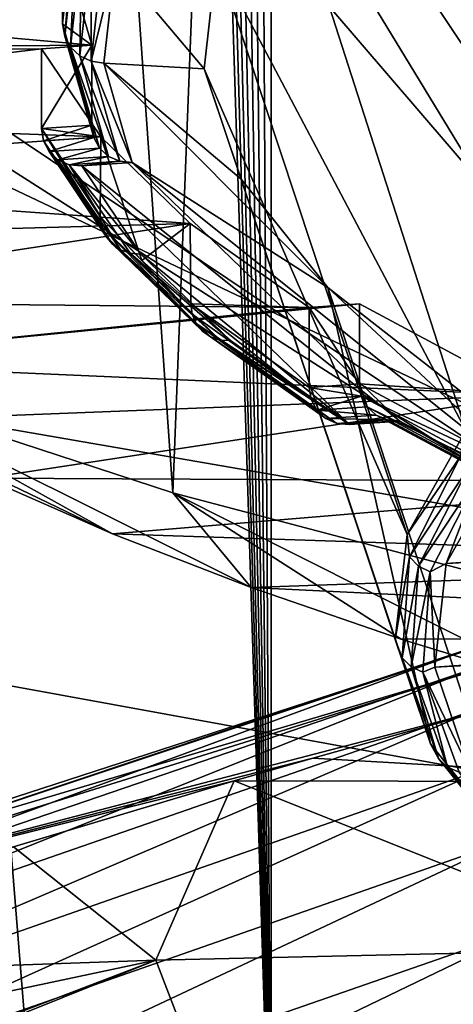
# Model space of a CAD drawing. Header units: metres. Extents: x -24 to 24, y -69 to 184.
# Tile 339 of 656: x -9.33 to -8.28, y 113.91 to 116.29. Entities that reach past the tile are written whole.
import ezdxf

# ---------------------------------------------------------------- set-up
doc = ezdxf.new("R2010")
doc.units = ezdxf.units.M
for name, color, linetype in [('1226', 7, 'CONTINUOUS'), ('1253', 7, 'CONTINUOUS'), ('1299', 7, 'CONTINUOUS'), ('1686', 7, 'CONTINUOUS'), ('1858', 7, 'CONTINUOUS'), ('1939', 7, 'CONTINUOUS'), ('2003', 7, 'CONTINUOUS'), ('2546', 7, 'CONTINUOUS'), ('2659', 7, 'CONTINUOUS'), ('2974', 7, 'CONTINUOUS'), ('367', 7, 'CONTINUOUS'), ('370', 7, 'CONTINUOUS'), ('3944', 7, 'CONTINUOUS'), ('4021', 7, 'CONTINUOUS'), ('4024', 7, 'CONTINUOUS'), ('4028', 7, 'CONTINUOUS'), ('4031', 7, 'CONTINUOUS'), ('433', 7, 'CONTINUOUS'), ('434', 7, 'CONTINUOUS'), ('457', 7, 'CONTINUOUS'), ('502', 7, 'CONTINUOUS'), ('530', 7, 'CONTINUOUS'), ('556', 2, 'CONTINUOUS'), ('565', 2, 'CONTINUOUS'), ('800', 7, 'CONTINUOUS')]:
    doc.layers.add(name, color=color, linetype=linetype)

msp = doc.modelspace()

# ---------------------------------------------------------------- linework, layer by layer
at = {"layer": '1226'}
for points in [[(-8.62681, 115.593311, 221.377168), (-8.50496, 115.601761, 221.408705), (-8.50496, 115.408576, 221.460469)], [(-8.62681, 115.400126, 221.428932), (-8.62681, 115.593311, 221.377168), (-8.50496, 115.408576, 221.460469)], [(-8.500189, 115.37906, 221.469701), (-8.62681, 115.400126, 221.428932), (-8.50496, 115.408576, 221.460469)], [(-8.62208, 115.37073, 221.43812), (-8.62681, 115.400126, 221.428932), (-8.500189, 115.37906, 221.469701)], [(-8.608321, 115.344807, 221.448883), (-8.62208, 115.37073, 221.43812), (-8.500189, 115.37906, 221.469701)], [(-8.48632, 115.353066, 221.480513), (-8.608321, 115.344807, 221.448883), (-8.500189, 115.37906, 221.469701)], [(-8.464723, 115.333189, 221.49183), (-8.608321, 115.344807, 221.448883), (-8.48632, 115.353066, 221.480513)], [(-8.586834, 115.324901, 221.460177), (-8.608321, 115.344807, 221.448883), (-8.464723, 115.333189, 221.49183)], [(-8.437502, 115.321361, 221.502551), (-8.586834, 115.324901, 221.460177), (-8.464723, 115.333189, 221.49183)], [(-8.559611, 115.312971, 221.470926), (-8.586834, 115.324901, 221.460177), (-8.437502, 115.321361, 221.502551)], [(-8.407459, 115.318745, 221.511586), (-8.559611, 115.312971, 221.470926), (-8.437502, 115.321361, 221.502551)], [(-8.529333, 115.310293, 221.480042), (-8.559611, 115.312971, 221.470926), (-8.407459, 115.318745, 221.511586)]]:
    msp.add_3dface(points, dxfattribs=at)
at = {"layer": '1253'}
for points in [[(6.823507, 116.023218, 229.936268), (-8.155979, 115.222682, 226.948627), (-8.295877, 114.974668, 226.023028)], [(7.331842, 115.809668, 229.139291), (6.823507, 116.023218, 229.936268), (-8.295877, 114.974668, 226.023028)], [(7.331842, 115.809668, 229.139291), (-8.295877, 114.974668, 226.023028), (-8.323555, 114.723945, 225.087318)], [(7.740613, 115.582452, 228.291307), (7.331842, 115.809668, 229.139291), (-8.323555, 114.723945, 225.087318)], [(7.740613, 115.582452, 228.291307), (-8.323555, 114.723945, 225.087318), (-8.238608, 114.474276, 224.155539)]]:
    msp.add_3dface(points, dxfattribs=at)
at = {"layer": '1299'}
for points in [[(-9.741269, 115.402606, 218.022056), (-9.102263, 115.046235, 219.335453), (-10.416649, 115.679591, 219.055777)], [(-9.102263, 115.046235, 219.335453), (-9.408645, 115.180664, 219.837148), (-10.416649, 115.679591, 219.055777)], [(-8.956397, 115.145694, 217.063248), (-8.767348, 114.916505, 218.851295), (-9.741269, 115.402606, 218.022056)], [(-8.767348, 114.916505, 218.851295), (-9.102263, 115.046235, 219.335453), (-9.741269, 115.402606, 218.022056)], [(-8.070723, 114.911707, 216.189996), (-8.015715, 114.672558, 217.940871), (-8.956397, 115.145694, 217.063248)], [(-8.015715, 114.672558, 217.940871), (-8.404624, 114.791761, 218.385742), (-8.956397, 115.145694, 217.063248)], [(-8.404624, 114.791761, 218.385742), (-8.767348, 114.916505, 218.851295), (-8.956397, 115.145694, 217.063248)]]:
    msp.add_3dface(points, dxfattribs=at)
at = {"layer": '1686'}
for points in [[(-8.433655, 116.96004, 227.636982), (-7.633264, 115.776004, 228.746064), (-8.052201, 117.208553, 228.564445)], [(-8.701062, 116.701746, 226.673014), (-7.994878, 115.540417, 227.866844), (-8.433655, 116.96004, 227.636982)], [(-7.994878, 115.540417, 227.866844), (-7.633264, 115.776004, 228.746064), (-8.433655, 116.96004, 227.636982)], [(-8.850807, 116.437155, 225.685548), (-8.248374, 115.295558, 226.953018), (-8.701062, 116.701746, 226.673014)], [(-8.248374, 115.295558, 226.953018), (-7.994878, 115.540417, 227.866844), (-8.701062, 116.701746, 226.673014)], [(-8.880856, 116.16986, 224.68799), (-8.390326, 115.044738, 226.016946), (-8.850807, 116.437155, 225.685548)], [(-8.390326, 115.044738, 226.016946), (-8.248374, 115.295558, 226.953018), (-8.850807, 116.437155, 225.685548)], [(-8.790809, 115.903473, 223.693818), (-8.418812, 114.791349, 225.071284), (-8.880856, 116.16986, 224.68799)], [(-8.418812, 114.791349, 225.071284), (-8.390326, 115.044738, 226.016946), (-8.880856, 116.16986, 224.68799)], [(-8.581879, 115.641585, 222.716442), (-8.333449, 114.538817, 224.128823), (-8.790809, 115.903473, 223.693818)], [(-8.333449, 114.538817, 224.128823), (-8.418812, 114.791349, 225.071284), (-8.790809, 115.903473, 223.693818)], [(-8.13539, 114.290558, 223.202306), (-8.333449, 114.538817, 224.128823), (-8.581879, 115.641585, 222.716442)]]:
    msp.add_3dface(points, dxfattribs=at)
at = {"layer": '1858'}
for points in [[(-9.122695, 116.183684, 224.73958), (-8.880856, 116.16986, 224.68799), (-9.096, 116.42488, 225.639738)], [(-8.880856, 116.16986, 224.68799), (-8.850807, 116.437155, 225.685548), (-9.096, 116.42488, 225.639738)], [(-8.790809, 115.903473, 223.693818), (-8.880856, 116.16986, 224.68799), (-9.122695, 116.183684, 224.73958)], [(-9.054506, 115.943745, 223.844118), (-8.581879, 115.641585, 222.716442), (-9.122695, 116.183684, 224.73958)], [(-8.581879, 115.641585, 222.716442), (-8.790809, 115.903473, 223.693818), (-9.122695, 116.183684, 224.73958)], [(-9.17638, 115.935293, 223.812574), (-8.407459, 115.318745, 221.511586), (-9.054506, 115.943745, 223.844118)], [(-8.002987, 115.102128, 220.70316), (-8.581879, 115.641585, 222.716442), (-9.054506, 115.943745, 223.844118)], [(-8.407459, 115.318745, 221.511586), (-8.002987, 115.102128, 220.70316), (-9.054506, 115.943745, 223.844118)], [(-9.03383, 115.722194, 223.017279), (-8.529333, 115.310293, 221.480042), (-9.17638, 115.935293, 223.812574)], [(-8.529333, 115.310293, 221.480042), (-8.407459, 115.318745, 221.511586), (-9.17638, 115.935293, 223.812574)], [(-8.817303, 115.513083, 222.236865), (-8.529333, 115.310293, 221.480042), (-9.03383, 115.722194, 223.017279)], [(-8.581879, 115.641585, 222.716442), (-8.002987, 115.102128, 220.70316), (-8.256891, 115.387747, 221.769105)]]:
    msp.add_3dface(points, dxfattribs=at)
at = {"layer": '1939'}
for points in [[(-8.956397, 115.145694, 217.063248), (-9.741269, 115.402606, 218.022056), (-9.501307, 122.867481, 215.683263)], [(-8.956397, 115.145694, 217.063248), (-9.501307, 122.867481, 215.683263), (-8.664734, 122.612576, 214.731944)], [(-8.070723, 114.911707, 216.189996), (-8.956397, 115.145694, 217.063248), (-8.664734, 122.612576, 214.731944)], [(-8.070723, 114.911707, 216.189996), (-8.664734, 122.612576, 214.731944), (-7.726599, 122.382576, 213.873573)]]:
    msp.add_3dface(points, dxfattribs=at)
at = {"layer": '2003'}
msp.add_3dface([(-8.13539, 114.290558, 223.202306), (-8.581879, 115.641585, 222.716442), (-8.256891, 115.387747, 221.769105)], dxfattribs=at)
at = {"layer": '2546'}
for points in [[(-9.222524, 116.47121, 224.65353), (-10.733091, 116.370535, 224.277806), (-9.152008, 116.226761, 223.741236)], [(-10.733091, 116.370535, 224.277806), (-10.68239, 116.214966, 223.697218), (-9.152008, 116.226761, 223.741236)], [(-9.152008, 116.226761, 223.741236), (-10.68239, 116.214966, 223.697218), (-9.273857, 116.218311, 223.7097)], [(-10.68239, 116.214966, 223.697218), (-10.598134, 116.060499, 223.120739), (-9.273857, 116.218311, 223.7097)], [(-9.273857, 116.218311, 223.7097), (-10.598134, 116.060499, 223.120739), (-9.130517, 116.00526, 222.914584)], [(-10.598134, 116.060499, 223.120739), (-10.480463, 115.907387, 222.549315), (-9.130517, 116.00526, 222.914584)], [(-9.130517, 116.00526, 222.914584), (-10.480463, 115.907387, 222.549315), (-8.914255, 115.796368, 222.134986)], [(-10.480463, 115.907387, 222.549315), (-10.329853, 115.756271, 221.985345), (-8.914255, 115.796368, 222.134986)], [(-10.329853, 115.756271, 221.985345), (-10.146778, 115.607607, 221.430523), (-8.914255, 115.796368, 222.134986)], [(-10.146778, 115.607607, 221.430523), (-8.62681, 115.593311, 221.377168), (-8.914255, 115.796368, 222.134986)], [(-8.62681, 115.593311, 221.377168), (-10.146778, 115.607607, 221.430523), (-9.931656, 115.461748, 220.886169)], [(-8.50496, 115.601761, 221.408705), (-8.62681, 115.593311, 221.377168), (-9.931656, 115.461748, 220.886169)], [(-8.50496, 115.601761, 221.408705), (-9.931656, 115.461748, 220.886169), (-8.093791, 115.380937, 220.584578)], [(-9.931656, 115.461748, 220.886169), (-9.685463, 115.319349, 220.354727), (-8.093791, 115.380937, 220.584578)], [(-9.685463, 115.319349, 220.354727), (-9.408645, 115.180664, 219.837148), (-8.093791, 115.380937, 220.584578)], [(-8.093791, 115.380937, 220.584578), (-9.408645, 115.180664, 219.837148), (-7.597319, 115.172192, 219.805531)], [(-9.408645, 115.180664, 219.837148), (-9.102263, 115.046235, 219.335453), (-7.597319, 115.172192, 219.805531)], [(-7.597319, 115.172192, 219.805531), (-9.102263, 115.046235, 219.335453), (-7.02075, 114.977716, 219.079735)], [(-9.102263, 115.046235, 219.335453), (-8.767348, 114.916505, 218.851295), (-7.02075, 114.977716, 219.079735)], [(-7.02075, 114.977716, 219.079735), (-8.767348, 114.916505, 218.851295), (-6.370199, 114.79957, 218.414888)], [(-8.767348, 114.916505, 218.851295), (-8.404624, 114.791761, 218.385742), (-6.370199, 114.79957, 218.414888)], [(-8.404624, 114.791761, 218.385742), (-8.015715, 114.672558, 217.940871), (-6.370199, 114.79957, 218.414888)]]:
    msp.add_3dface(points, dxfattribs=at)
at = {"layer": '2659'}
for points in [[(-8.500189, 115.37906, 221.469701), (-8.50496, 115.408576, 221.460469), (-8.093794, 115.187753, 220.636346)], [(-8.089306, 115.15842, 220.64627), (-8.500189, 115.37906, 221.469701), (-8.093794, 115.187753, 220.636346)], [(-8.48632, 115.353066, 221.480513), (-8.500189, 115.37906, 221.469701), (-8.089306, 115.15842, 220.64627)], [(-8.076267, 115.13297, 220.659094), (-8.48632, 115.353066, 221.480513), (-8.089306, 115.15842, 220.64627)], [(-8.464723, 115.333189, 221.49183), (-8.48632, 115.353066, 221.480513), (-8.076267, 115.13297, 220.659094)], [(-8.055956, 115.113928, 220.673551), (-8.464723, 115.333189, 221.49183), (-8.076267, 115.13297, 220.659094)], [(-8.437502, 115.321361, 221.502551), (-8.464723, 115.333189, 221.49183), (-8.055956, 115.113928, 220.673551)], [(-8.407459, 115.318745, 221.511586), (-8.437502, 115.321361, 221.502551), (-8.030363, 115.103162, 220.688222)], [(-8.030363, 115.103162, 220.688222), (-8.437502, 115.321361, 221.502551), (-8.055956, 115.113928, 220.673551)], [(-8.002987, 115.102128, 220.70316), (-8.407459, 115.318745, 221.511586), (-8.030363, 115.103162, 220.688222)]]:
    msp.add_3dface(points, dxfattribs=at)
at = {"layer": '2974'}
for points in [[(-9.273857, 116.025126, 223.761463), (-9.128166, 115.788412, 222.978036), (-9.269128, 115.995729, 223.770652)], [(-9.131494, 115.813222, 222.97063), (-9.128166, 115.788412, 222.978036), (-9.273857, 116.025126, 223.761463)], [(-9.269128, 115.995729, 223.770652), (-9.118409, 115.765671, 222.986352), (-9.255369, 115.969806, 223.781415)], [(-9.128166, 115.788412, 222.978036), (-9.118409, 115.765671, 222.986352), (-9.269128, 115.995729, 223.770652)], [(-9.255369, 115.969806, 223.781415), (-9.102889, 115.74655, 222.995012), (-9.233882, 115.949901, 223.792709)], [(-9.118409, 115.765671, 222.986352), (-9.102889, 115.74655, 222.995012), (-9.255369, 115.969806, 223.781415)], [(-9.233882, 115.949901, 223.792709), (-9.082662, 115.732352, 223.003424), (-9.206658, 115.93797, 223.803458)], [(-9.102889, 115.74655, 222.995012), (-9.082662, 115.732352, 223.003424), (-9.233882, 115.949901, 223.792709)], [(-9.082662, 115.732352, 223.003424), (-9.059108, 115.724044, 223.011017), (-9.206658, 115.93797, 223.803458)], [(-9.059108, 115.724044, 223.011017), (-9.03383, 115.722194, 223.017279), (-9.206658, 115.93797, 223.803458)], [(-9.03383, 115.722194, 223.017279), (-9.17638, 115.935293, 223.812574), (-9.206658, 115.93797, 223.803458)], [(-8.909381, 115.577121, 222.189486), (-9.131494, 115.813222, 222.97063), (-9.031297, 115.706898, 222.57382)], [(-9.128166, 115.788412, 222.978036), (-9.131494, 115.813222, 222.97063), (-8.909381, 115.577121, 222.189486)], [(-8.899859, 115.554606, 222.198645), (-9.128166, 115.788412, 222.978036), (-8.909381, 115.577121, 222.189486)], [(-9.118409, 115.765671, 222.986352), (-9.128166, 115.788412, 222.978036), (-8.899859, 115.554606, 222.198645)], [(-8.88471, 115.535844, 222.208645), (-9.118409, 115.765671, 222.986352), (-8.899859, 115.554606, 222.198645)], [(-9.102889, 115.74655, 222.995012), (-9.118409, 115.765671, 222.986352), (-8.88471, 115.535844, 222.208645)], [(-8.864968, 115.522114, 222.218805), (-9.102889, 115.74655, 222.995012), (-8.88471, 115.535844, 222.208645)], [(-9.082662, 115.732352, 223.003424), (-9.102889, 115.74655, 222.995012), (-8.864968, 115.522114, 222.218805)], [(-8.841978, 115.514351, 222.228432), (-9.082662, 115.732352, 223.003424), (-8.864968, 115.522114, 222.218805)], [(-9.059108, 115.724044, 223.011017), (-9.082662, 115.732352, 223.003424), (-8.841978, 115.514351, 222.228432)], [(-8.817303, 115.513083, 222.236865), (-9.059108, 115.724044, 223.011017), (-8.841978, 115.514351, 222.228432)], [(-8.817303, 115.513083, 222.236865), (-9.03383, 115.722194, 223.017279), (-9.059108, 115.724044, 223.011017)], [(-8.912629, 115.601854, 222.181792), (-8.909381, 115.577121, 222.189486), (-9.031297, 115.706898, 222.57382)], [(-8.62681, 115.400126, 221.428932), (-8.62208, 115.37073, 221.43812), (-8.912629, 115.601854, 222.181792)], [(-8.62208, 115.37073, 221.43812), (-8.909381, 115.577121, 222.189486), (-8.912629, 115.601854, 222.181792)], [(-8.62208, 115.37073, 221.43812), (-8.899859, 115.554606, 222.198645), (-8.909381, 115.577121, 222.189486)], [(-8.608321, 115.344807, 221.448883), (-8.88471, 115.535844, 222.208645), (-8.899859, 115.554606, 222.198645)], [(-8.62208, 115.37073, 221.43812), (-8.608321, 115.344807, 221.448883), (-8.899859, 115.554606, 222.198645)], [(-8.586834, 115.324901, 221.460177), (-8.864968, 115.522114, 222.218805), (-8.88471, 115.535844, 222.208645)], [(-8.608321, 115.344807, 221.448883), (-8.586834, 115.324901, 221.460177), (-8.88471, 115.535844, 222.208645)], [(-8.559611, 115.312971, 221.470926), (-8.841978, 115.514351, 222.228432), (-8.864968, 115.522114, 222.218805)], [(-8.586834, 115.324901, 221.460177), (-8.559611, 115.312971, 221.470926), (-8.864968, 115.522114, 222.218805)], [(-8.529333, 115.310293, 221.480042), (-8.817303, 115.513083, 222.236865), (-8.841978, 115.514351, 222.228432)], [(-8.559611, 115.312971, 221.470926), (-8.529333, 115.310293, 221.480042), (-8.841978, 115.514351, 222.228432)]]:
    msp.add_3dface(points, dxfattribs=at)
at = {"layer": '367'}
for points in [[(-7.493662, 145.2, -23.063121), (-9.530857, -68.3, -22.298548), (-9.530857, 145.2, -22.298548)], [(-7.493662, -68.3, -23.063121), (-9.530857, -68.3, -22.298548), (-7.493662, 145.2, -23.063121)]]:
    msp.add_3dface(points, dxfattribs=at)
at = {"layer": '370'}
for points in [[(-10.127724, 119.032528, 200.067393), (-7.413569, 114.963821, 175.704643), (-10.023762, 121.448093, 216.25103)], [(-10.023762, 121.448093, 216.25103), (-7.413569, 114.963821, 175.704643), (-9.221022, 121.156024, 215.270552)], [(-9.221022, 121.156024, 215.270552), (-7.413569, 114.963821, 175.704643), (-8.311735, 120.873845, 214.378893)], [(-8.311735, 120.873845, 214.378893), (-7.413569, 114.963821, 175.704643), (-7.306448, 120.609778, 213.586478)], [(-10.175928, 118.18068, 194.302865), (-7.413569, 114.963821, 175.704643), (-10.127724, 119.032528, 200.067393)], [(-10.291697, 116.330259, 181.722453), (-7.413569, 114.963821, 175.704643), (-10.175928, 118.18068, 194.302865)], [(-10.346593, 115.471298, 175.872326), (-7.413569, 114.963821, 175.704643), (-10.291697, 116.330259, 181.722453)], [(-7.668107, 108.918182, 134.972777), (-10.346593, 115.471298, 175.872326), (-10.393946, 114.743483, 170.914976)], [(-7.413569, 114.963821, 175.704643), (-10.346593, 115.471298, 175.872326), (-7.668107, 108.918182, 134.972777)], [(-10.483182, 113.32417, 161.261578), (-7.668107, 108.918182, 134.972777), (-10.393946, 114.743483, 170.914976)]]:
    msp.add_3dface(points, dxfattribs=at)
at = {"layer": '3944'}
for points in [[(-9.222524, 116.278023, 224.70529), (-9.217641, 116.248308, 224.713787), (-9.195831, 116.523053, 225.619755)], [(-9.217641, 116.248308, 224.713787), (-9.190942, 116.493139, 225.627507), (-9.195831, 116.523053, 225.619755)], [(-9.217641, 116.248308, 224.713787), (-9.203449, 116.221744, 224.722455), (-9.190942, 116.493139, 225.627507)], [(-9.203449, 116.221744, 224.722455), (-9.176733, 116.465995, 225.634012), (-9.190942, 116.493139, 225.627507)], [(-9.203449, 116.221744, 224.722455), (-9.181341, 116.200967, 224.730434), (-9.176733, 116.465995, 225.634012)], [(-9.181341, 116.200967, 224.730434), (-9.154599, 116.444315, 225.638623), (-9.176733, 116.465995, 225.634012)], [(-9.181341, 116.200967, 224.730434), (-9.153485, 116.188014, 224.736944), (-9.154599, 116.444315, 225.638623)], [(-9.153485, 116.188014, 224.736944), (-9.126711, 116.430226, 225.64089), (-9.154599, 116.444315, 225.638623)], [(-9.153485, 116.188014, 224.736944), (-9.096, 116.42488, 225.639738), (-9.126711, 116.430226, 225.64089)], [(-9.122695, 116.183684, 224.73958), (-9.096, 116.42488, 225.639738), (-9.153485, 116.188014, 224.736944)], [(-9.147237, 116.00406, 223.802233), (-9.217641, 116.248308, 224.713787), (-9.222524, 116.278023, 224.70529)], [(-9.152008, 116.033576, 223.793), (-9.147237, 116.00406, 223.802233), (-9.222524, 116.278023, 224.70529)], [(-9.133367, 115.978066, 223.813045), (-9.203449, 116.221744, 224.722455), (-9.217641, 116.248308, 224.713787)], [(-9.147237, 116.00406, 223.802233), (-9.133367, 115.978066, 223.813045), (-9.217641, 116.248308, 224.713787)], [(-9.111771, 115.958188, 223.824362), (-9.181341, 116.200967, 224.730434), (-9.203449, 116.221744, 224.722455)], [(-9.133367, 115.978066, 223.813045), (-9.111771, 115.958188, 223.824362), (-9.203449, 116.221744, 224.722455)], [(-9.084549, 115.946361, 223.835083), (-9.153485, 116.188014, 224.736944), (-9.181341, 116.200967, 224.730434)], [(-9.111771, 115.958188, 223.824362), (-9.084549, 115.946361, 223.835083), (-9.181341, 116.200967, 224.730434)], [(-9.084549, 115.946361, 223.835083), (-9.054506, 115.943745, 223.844118), (-9.153485, 116.188014, 224.736944)], [(-9.054506, 115.943745, 223.844118), (-9.122695, 116.183684, 224.73958), (-9.153485, 116.188014, 224.736944)]]:
    msp.add_3dface(points, dxfattribs=at)
at = {"layer": '4021'}
for points in [[(-9.152008, 116.226761, 223.741236), (-9.273857, 116.025126, 223.761463), (-9.152008, 116.033576, 223.793)], [(-9.152008, 116.226761, 223.741236), (-9.273857, 116.218311, 223.7097), (-9.273857, 116.025126, 223.761463)], [(-9.273857, 116.025126, 223.761463), (-9.269128, 115.995729, 223.770652), (-9.152008, 116.033576, 223.793)], [(-9.269128, 115.995729, 223.770652), (-9.147237, 116.00406, 223.802233), (-9.152008, 116.033576, 223.793)], [(-9.269128, 115.995729, 223.770652), (-9.255369, 115.969806, 223.781415), (-9.147237, 116.00406, 223.802233)], [(-9.255369, 115.969806, 223.781415), (-9.133367, 115.978066, 223.813045), (-9.147237, 116.00406, 223.802233)], [(-9.255369, 115.969806, 223.781415), (-9.233882, 115.949901, 223.792709), (-9.133367, 115.978066, 223.813045)], [(-9.233882, 115.949901, 223.792709), (-9.111771, 115.958188, 223.824362), (-9.133367, 115.978066, 223.813045)], [(-9.233882, 115.949901, 223.792709), (-9.206658, 115.93797, 223.803458), (-9.111771, 115.958188, 223.824362)], [(-9.206658, 115.93797, 223.803458), (-9.084549, 115.946361, 223.835083), (-9.111771, 115.958188, 223.824362)], [(-9.206658, 115.93797, 223.803458), (-9.17638, 115.935293, 223.812574), (-9.084549, 115.946361, 223.835083)], [(-9.17638, 115.935293, 223.812574), (-9.054506, 115.943745, 223.844118), (-9.084549, 115.946361, 223.835083)]]:
    msp.add_3dface(points, dxfattribs=at)
at = {"layer": '4024'}
for points in [[(-8.50496, 115.408576, 221.460469), (-8.50496, 115.601761, 221.408705), (-8.093791, 115.380937, 220.584578)], [(-8.50496, 115.408576, 221.460469), (-8.093791, 115.380937, 220.584578), (-8.093794, 115.187753, 220.636346)]]:
    msp.add_3dface(points, dxfattribs=at)
at = {"layer": '4028'}
for points in [[(-9.273857, 116.218311, 223.7097), (-9.130517, 116.00526, 222.914584), (-9.273857, 116.025126, 223.761463)], [(-9.130517, 116.00526, 222.914584), (-9.131494, 115.813222, 222.97063), (-9.273857, 116.025126, 223.761463)], [(-9.131494, 115.813222, 222.97063), (-9.130517, 116.00526, 222.914584), (-9.031297, 115.706898, 222.57382)], [(-9.130517, 116.00526, 222.914584), (-8.914255, 115.796368, 222.134986), (-9.031297, 115.706898, 222.57382)], [(-8.914255, 115.796368, 222.134986), (-8.912629, 115.601854, 222.181792), (-9.031297, 115.706898, 222.57382)], [(-8.914255, 115.796368, 222.134986), (-8.62681, 115.593311, 221.377168), (-8.912629, 115.601854, 222.181792)], [(-8.62681, 115.593311, 221.377168), (-8.62681, 115.400126, 221.428932), (-8.912629, 115.601854, 222.181792)]]:
    msp.add_3dface(points, dxfattribs=at)
at = {"layer": '4031'}
for points in [[(-9.222524, 116.47121, 224.65353), (-9.222524, 116.278023, 224.70529), (-9.195831, 116.523053, 225.619755)], [(-9.222524, 116.47121, 224.65353), (-9.152008, 116.226761, 223.741236), (-9.222524, 116.278023, 224.70529)], [(-9.152008, 116.226761, 223.741236), (-9.152008, 116.033576, 223.793), (-9.222524, 116.278023, 224.70529)]]:
    msp.add_3dface(points, dxfattribs=at)
at = {"layer": '433'}
for points in [[(-9.643298, 119.258662, 176.587008), (-6.614657, 114.180621, 145.831299), (-9.805866, 116.32119, 156.649026)], [(-9.643298, 119.258662, 176.587008), (-6.45103, 118.710903, 176.325661), (-6.614657, 114.180621, 145.831299)], [(-9.811209, 116.221688, 155.97466), (-9.805866, 116.32119, 156.649026), (-6.614657, 114.180621, 145.831299)], [(-9.887927, 114.777131, 146.191284), (-9.811209, 116.221688, 155.97466), (-6.614657, 114.180621, 145.831299)], [(-9.887927, 114.777131, 146.191284), (-6.771641, 109.642812, 115.337856), (-10.00506, 112.489612, 130.727325)], [(-9.887927, 114.777131, 146.191284), (-6.614657, 114.180621, 145.831299), (-6.771641, 109.642812, 115.337856)]]:
    msp.add_3dface(points, dxfattribs=at)
at = {"layer": '434'}
for points in [[(-8.351766, 141.913577, 235.099182), (-7.781177, 113.45911, 32.551662), (-8.155003, 141.934591, 235.219255)], [(-8.717091, 141.866428, 234.820247), (-7.781177, 113.45911, 32.551662), (-8.539448, 141.890811, 234.965943)], [(-8.539448, 141.890811, 234.965943), (-7.781177, 113.45911, 32.551662), (-8.351766, 141.913577, 235.099182)], [(-8.883803, 141.840568, 234.662851), (-8.718933, 113.389935, 32.199759), (-8.717091, 141.866428, 234.820247)], [(-8.718933, 113.389935, 32.199759), (-7.781177, 113.45911, 32.551662), (-8.717091, 141.866428, 234.820247)], [(-9.038837, 141.813372, 234.494533), (-8.718933, 113.389935, 32.199759), (-8.883803, 141.840568, 234.662851)], [(-9.181472, 141.784981, 234.316088), (-8.718933, 113.389935, 32.199759), (-9.038837, 141.813372, 234.494533)], [(-9.311023, 141.755555, 234.128439), (-8.718933, 113.389935, 32.199759), (-9.181472, 141.784981, 234.316088)], [(-9.426858, 141.725261, 233.932566), (-8.718933, 113.389935, 32.199759), (-9.311023, 141.755555, 234.128439)], [(-9.528475, 141.694251, 233.729386), (-8.718933, 113.389935, 32.199759), (-9.426858, 141.725261, 233.932566)], [(-9.615474, 141.662675, 233.519809), (-8.718933, 113.389935, 32.199759), (-9.528475, 141.694251, 233.729386)], [(-9.640027, 113.313414, 31.808625), (-8.718933, 113.389935, 32.199759), (-9.615474, 141.662675, 233.519809)]]:
    msp.add_3dface(points, dxfattribs=at)
at = {"layer": '457'}
for points in [[(-8.617675, 114.504177, 25.530714), (-8.151147, 114.634703, 25.531943), (-7.618858, 114.447295, 26.184148)], [(-8.808133, 114.44918, 25.529552), (-8.617675, 114.504177, 25.530714), (-7.618858, 114.447295, 26.184148)], [(-9.341658, 114.290064, 25.524562), (-8.808133, 114.44918, 25.529552), (-8.997078, 114.01593, 26.407066)], [(-8.997078, 114.01593, 26.407066), (-8.808133, 114.44918, 25.529552), (-7.790879, 114.043802, 27.06947)], [(-8.808133, 114.44918, 25.529552), (-7.618858, 114.447295, 26.184148), (-7.790879, 114.043802, 27.06947)], [(-10.117871, 113.976636, 25.68614), (-9.341658, 114.290064, 25.524562), (-8.997078, 114.01593, 26.407066)], [(-8.997078, 114.01593, 26.407066), (-7.790879, 114.043802, 27.06947), (-8.86689, 113.676672, 27.533377)], [(-7.790879, 114.043802, 27.06947), (-7.655706, 113.728546, 28.158884), (-8.86689, 113.676672, 27.533377)], [(-10.117871, 113.976636, 25.68614), (-8.997078, 114.01593, 26.407066), (-10.06101, 113.790932, 26.233475)], [(-8.997078, 114.01593, 26.407066), (-10.009378, 113.630051, 26.783147), (-10.06101, 113.790932, 26.233475)], [(-8.997078, 114.01593, 26.407066), (-10.003629, 113.612825, 26.84767), (-10.009378, 113.630051, 26.783147)], [(-8.997078, 114.01593, 26.407066), (-8.86689, 113.676672, 27.533377), (-10.003629, 113.612825, 26.84767)]]:
    msp.add_3dface(points, dxfattribs=at)
at = {"layer": '502'}
for points in [[(-13.520338, 110.53252, 23.658571), (-13.534228, 110.325997, 23.659299), (-0.000006, 114.660957, 22.95)], [(-13.534228, 110.325997, 23.659299), (-13.533819, 105.741858, 23.659277), (-0.000006, 114.660957, 22.95)], [(-0.000006, 114.660957, 22.95), (-13.533819, 105.741858, 23.659277), (0, 104.179469, 22.95)], [(-13.510562, 110.595076, 23.658059), (-13.520338, 110.53252, 23.658571), (-0.000006, 114.660957, 22.95)], [(-13.478282, 110.737072, 23.656367), (-13.510562, 110.595076, 23.658059), (-0.000006, 114.660957, 22.95)], [(-13.439818, 110.856119, 23.654351), (-13.478282, 110.737072, 23.656367), (-0.000006, 114.660957, 22.95)], [(-13.408766, 110.933574, 23.652724), (-13.439818, 110.856119, 23.654351), (-0.000006, 114.660957, 22.95)], [(-13.324642, 111.098993, 23.648315), (-13.408766, 110.933574, 23.652724), (-0.000006, 114.660957, 22.95)], [(-13.313148, 111.118183, 23.647713), (-13.324642, 111.098993, 23.648315), (-0.000006, 114.660957, 22.95)], [(-13.192995, 111.287668, 23.641416), (-13.313148, 111.118183, 23.647713), (-0.000006, 114.660957, 22.95)], [(-13.169137, 111.316059, 23.640165), (-13.192995, 111.287668, 23.641416), (-0.000006, 114.660957, 22.95)], [(-13.050585, 111.438588, 23.633952), (-13.169137, 111.316059, 23.640165), (-0.000006, 114.660957, 22.95)], [(-12.978656, 111.500685, 23.630183), (-13.050585, 111.438588, 23.633952), (-0.000006, 114.660957, 22.95)], [(-12.888632, 111.567967, 23.625465), (-12.978656, 111.500685, 23.630183), (-0.000006, 114.660957, 22.95)], [(-12.759244, 111.647642, 23.618684), (-12.888632, 111.567967, 23.625465), (-0.000006, 114.660957, 22.95)], [(-12.710146, 111.67328, 23.616111), (-12.759244, 111.647642, 23.618684), (-0.000006, 114.660957, 22.95)], [(-12.519196, 111.75224, 23.606103), (-12.710146, 111.67328, 23.616111), (-0.000006, 114.660957, 22.95)], [(-11.238266, 112.196601, 23.538973), (-12.519196, 111.75224, 23.606103), (-0.000006, 114.660957, 22.95)], [(-9.781002, 112.715701, 23.462601), (-11.238266, 112.196601, 23.538973), (-0.000006, 114.660957, 22.95)], [(-7.810298, 113.360334, 23.35932), (-9.781002, 112.715701, 23.462601), (-0.000006, 114.660957, 22.95)]]:
    msp.add_3dface(points, dxfattribs=at)
at = {"layer": '530'}
for points in [[(-10.202653, 114.112053, 24.736834), (-8.221328, 114.7721, 25.007438), (-10.195809, 114.131744, 24.99885)], [(-8.235014, 114.769828, 24.733273), (-8.221328, 114.7721, 25.007438), (-10.202653, 114.112053, 24.736834)], [(-10.19414, 114.049487, 24.481687), (-8.235014, 114.769828, 24.733273), (-10.202653, 114.112053, 24.736834)], [(-8.221328, 114.7721, 25.007438), (-8.193488, 114.726418, 25.276691), (-10.195809, 114.131744, 24.99885)], [(-8.234087, 114.719679, 24.463378), (-8.235014, 114.769828, 24.733273), (-10.19414, 114.049487, 24.481687)], [(-10.195809, 114.131744, 24.99885), (-8.193488, 114.726418, 25.276691), (-10.173818, 114.107955, 25.259689)], [(-8.193488, 114.726418, 25.276691), (-8.151147, 114.634703, 25.531943), (-10.173818, 114.107955, 25.259689)], [(-10.17053, 113.945966, 24.241244), (-8.234087, 114.719679, 24.463378), (-10.19414, 114.049487, 24.481687)], [(-8.218578, 114.623333, 24.206793), (-8.234087, 114.719679, 24.463378), (-10.17053, 113.945966, 24.241244)], [(-8.151147, 114.634703, 25.531943), (-8.617675, 114.504177, 25.530714), (-10.173818, 114.107955, 25.259689)], [(-10.13255, 113.804671, 24.022888), (-8.218578, 114.623333, 24.206793), (-10.17053, 113.945966, 24.241244)], [(-8.189008, 114.484016, 23.972112), (-8.218578, 114.623333, 24.206793), (-10.13255, 113.804671, 24.022888)], [(-8.617675, 114.504177, 25.530714), (-8.808133, 114.44918, 25.529552), (-10.173818, 114.107955, 25.259689)], [(-10.081365, 113.629938, 23.833322), (-8.189008, 114.484016, 23.972112), (-10.13255, 113.804671, 24.022888)], [(-8.146365, 114.306394, 23.767194), (-8.189008, 114.484016, 23.972112), (-10.081365, 113.629938, 23.833322)], [(-8.808133, 114.44918, 25.529552), (-9.341658, 114.290064, 25.524562), (-10.173818, 114.107955, 25.259689)], [(-10.018546, 113.427133, 23.678368), (-8.146365, 114.306394, 23.767194), (-10.081365, 113.629938, 23.833322)], [(-8.092079, 114.096417, 23.598904), (-8.146365, 114.306394, 23.767194), (-10.018546, 113.427133, 23.678368)], [(-9.946023, 113.202484, 23.562783), (-8.092079, 114.096417, 23.598904), (-10.018546, 113.427133, 23.678368)], [(-8.027968, 113.861117, 23.472877), (-8.092079, 114.096417, 23.598904), (-9.946023, 113.202484, 23.562783)]]:
    msp.add_3dface(points, dxfattribs=at)
at = {"layer": '556'}
for points in [[(-7.730488, 94.2, -19.954938), (-9.538738, 116.65, -19.156526), (-9.538738, 94.2, -19.156526)], [(-7.730488, 116.65, -19.954938), (-9.538738, 116.65, -19.156526), (-7.730488, 94.2, -19.954938)]]:
    msp.add_3dface(points, dxfattribs=at)
at = {"layer": '565'}
for points in [[(-9.538738, 94.2, 19.156526), (-7.730488, 116.65, 19.954938), (-7.730488, 94.2, 19.954938)], [(-9.538738, 116.65, 19.156526), (-7.730488, 116.65, 19.954938), (-9.538738, 94.2, 19.156526)]]:
    msp.add_3dface(points, dxfattribs=at)
at = {"layer": '800'}
for points in [[(-8.390326, 115.044738, 226.016946), (-8.261609, 115.232349, 226.825046), (-8.248374, 115.295558, 226.953018)], [(-8.384682, 114.990395, 225.922064), (-8.261609, 115.232349, 226.825046), (-8.390326, 115.044738, 226.016946)], [(-8.384682, 114.990395, 225.922064), (-8.239841, 115.209845, 226.826812), (-8.261609, 115.232349, 226.825046)], [(-8.36259, 114.968529, 225.926209), (-8.239841, 115.209845, 226.826812), (-8.384682, 114.990395, 225.922064)], [(-8.36259, 114.968529, 225.926209), (-8.212389, 115.194745, 226.825481), (-8.239841, 115.209845, 226.826812)], [(-8.295877, 114.974668, 226.023028), (-8.155979, 115.222682, 226.948627), (-8.212389, 115.194745, 226.825481)], [(-8.334729, 114.954233, 225.927878), (-8.212389, 115.194745, 226.825481), (-8.36259, 114.968529, 225.926209)], [(-8.334729, 114.954233, 225.927878), (-8.295877, 114.974668, 226.023028), (-8.212389, 115.194745, 226.825481)], [(-8.418812, 114.791349, 225.071284), (-8.384682, 114.990395, 225.922064), (-8.390326, 115.044738, 226.016946)], [(-8.402314, 114.746397, 225.01145), (-8.384682, 114.990395, 225.922064), (-8.418812, 114.791349, 225.071284)], [(-8.402314, 114.746397, 225.01145), (-8.36259, 114.968529, 225.926209), (-8.384682, 114.990395, 225.922064)], [(-8.380174, 114.725174, 225.017994), (-8.36259, 114.968529, 225.926209), (-8.402314, 114.746397, 225.01145)], [(-8.380174, 114.725174, 225.017994), (-8.334729, 114.954233, 225.927878), (-8.36259, 114.968529, 225.926209)], [(-8.323555, 114.723945, 225.087318), (-8.295877, 114.974668, 226.023028), (-8.334729, 114.954233, 225.927878)], [(-8.352255, 114.711688, 225.022689), (-8.334729, 114.954233, 225.927878), (-8.380174, 114.725174, 225.017994)], [(-8.352255, 114.711688, 225.022689), (-8.323555, 114.723945, 225.087318), (-8.334729, 114.954233, 225.927878)], [(-8.333449, 114.538817, 224.128823), (-8.402314, 114.746397, 225.01145), (-8.418812, 114.791349, 225.071284)], [(-8.314281, 114.503422, 224.104654), (-8.402314, 114.746397, 225.01145), (-8.333449, 114.538817, 224.128823)], [(-8.314281, 114.503422, 224.104654), (-8.380174, 114.725174, 225.017994), (-8.402314, 114.746397, 225.01145)], [(-8.292374, 114.482839, 224.113588), (-8.380174, 114.725174, 225.017994), (-8.314281, 114.503422, 224.104654)], [(-8.292374, 114.482839, 224.113588), (-8.352255, 114.711688, 225.022689), (-8.380174, 114.725174, 225.017994)], [(-8.238608, 114.474276, 224.155539), (-8.323555, 114.723945, 225.087318), (-8.352255, 114.711688, 225.022689)], [(-8.264747, 114.470161, 224.121296), (-8.352255, 114.711688, 225.022689), (-8.292374, 114.482839, 224.113588)], [(-8.264747, 114.470161, 224.121296), (-8.238608, 114.474276, 224.155539), (-8.352255, 114.711688, 225.022689)], [(-8.13539, 114.290558, 223.202306), (-8.314281, 114.503422, 224.104654), (-8.333449, 114.538817, 224.128823)], [(-8.121691, 114.264526, 223.213081), (-8.314281, 114.503422, 224.104654), (-8.13539, 114.290558, 223.202306)], [(-8.121691, 114.264526, 223.213081), (-8.292374, 114.482839, 224.113588), (-8.314281, 114.503422, 224.104654)], [(-8.100291, 114.244572, 223.224364), (-8.292374, 114.482839, 224.113588), (-8.121691, 114.264526, 223.213081)], [(-8.100291, 114.244572, 223.224364), (-8.264747, 114.470161, 224.121296), (-8.292374, 114.482839, 224.113588)]]:
    msp.add_3dface(points, dxfattribs=at)

doc.saveas('drawing.dxf')
